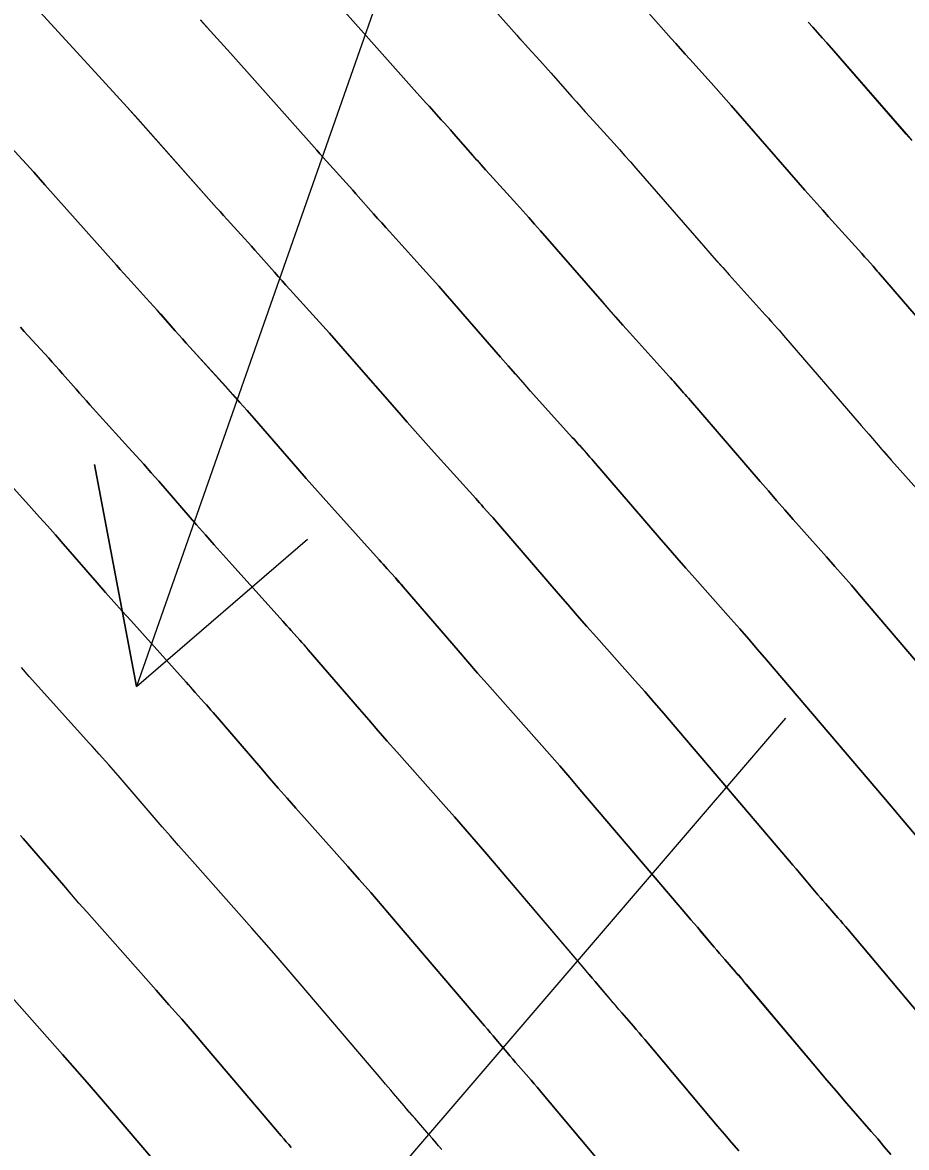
# Model space of a CAD drawing. Extents: x 954385 to 988206, y 1868364 to 1924553.
# Drawn here: x 955986.85 to 956010.35, y 1922907.52 to 1922937.41 of the extents above; entities that cross this region are included whole.
import ezdxf

# ---------------------------------------------------------------- set-up
doc = ezdxf.new("R2010")
doc.units = 0
for name, color, linetype in [('1', 7, 'Continuous'), ('Default', 7, 'Continuous'), ('Ex_Major Contours', 7, 'Continuous'), ('Ex_Minor Contours', 7, 'Continuous'), ('Slopes', 7, 'Continuous')]:
    doc.layers.add(name, color=color, linetype=linetype)

msp = doc.modelspace()

# ---------------------------------------------------------------- linework, layer by layer
at = {"layer": '1'}
for points in [[(955997.315, 1922940.084), (955999.989, 1922937.075), (956000.064, 1922936.991), (956000.14, 1922936.907), (956000.216, 1922936.823), (956000.292, 1922936.739), (956000.597, 1922936.405), (956000.673, 1922936.321), (956000.749, 1922936.237), (956000.824, 1922936.153), (956000.899, 1922936.068), (956001.454, 1922935.436), (956001.572, 1922935.303), (956001.69, 1922935.17), (956001.808, 1922935.038), (956001.928, 1922934.906), (956002.572, 1922934.197), (956002.718, 1922934.034), (956002.864, 1922933.871), (956003.009, 1922933.707), (956003.154, 1922933.543), (956004.95, 1922931.481), (956005.121, 1922931.286), (956005.292, 1922931.093), (956005.464, 1922930.899), (956005.636, 1922930.707), (956006.592, 1922929.645), (956006.633, 1922929.599), (956006.674, 1922929.554), (956006.715, 1922929.508), (956006.755, 1922929.463), (956006.918, 1922929.281), (956006.959, 1922929.236), (956006.999, 1922929.19), (956007.039, 1922929.144), (956007.079, 1922929.098), (956009.139, 1922926.708), (956009.341, 1922926.475), (956009.543, 1922926.243), (956009.747, 1922926.011), (956009.951, 1922925.78), (956010.77, 1922924.859)], [(956012.637, 1922918.054), (956009.101, 1922922.207), (956008.883, 1922922.46), (956008.665, 1922922.713), (956008.445, 1922922.964), (956008.224, 1922923.215), (956007.336, 1922924.213), (956007.115, 1922924.464), (956006.895, 1922924.714), (956006.675, 1922924.966), (956006.457, 1922925.219), (956004.552, 1922927.428), (956004.509, 1922927.478), (956004.466, 1922927.527), (956004.422, 1922927.577), (956004.379, 1922927.626), (956004.203, 1922927.822), (956004.159, 1922927.871), (956004.115, 1922927.92), (956004.071, 1922927.969), (956004.027, 1922928.018), (956002.995, 1922929.165), (956002.809, 1922929.372), (956002.623, 1922929.581), (956002.439, 1922929.79), (956002.255, 1922930), (956000.617, 1922931.879), (956000.462, 1922932.056), (956000.306, 1922932.232), (956000.149, 1922932.408), (955999.991, 1922932.582), (955999.27, 1922933.376), (955999.156, 1922933.502), (955999.043, 1922933.629), (955998.93, 1922933.756), (955998.818, 1922933.883), (955998.306, 1922934.465), (955998.226, 1922934.557), (955998.145, 1922934.647), (955998.064, 1922934.737), (955997.982, 1922934.827), (955997.655, 1922935.186), (955997.573, 1922935.276), (955997.491, 1922935.366), (955997.41, 1922935.456), (955997.329, 1922935.547), (955994.848, 1922938.339)], [(956010.874, 1922910.837), (956008.786, 1922913.322), (956008.721, 1922913.399), (956008.655, 1922913.476), (956008.589, 1922913.552), (956008.523, 1922913.628), (956008.256, 1922913.932), (956008.19, 1922914.008), (956008.124, 1922914.085), (956008.058, 1922914.162), (956007.993, 1922914.239), (956007.591, 1922914.714), (956007.502, 1922914.819), (956007.413, 1922914.924), (956007.324, 1922915.029), (956007.235, 1922915.134), (956004.145, 1922918.762), (956003.894, 1922919.055), (956003.642, 1922919.347), (956003.388, 1922919.637), (956003.132, 1922919.926), (956002.107, 1922921.08), (956001.852, 1922921.368), (956001.597, 1922921.658), (956001.343, 1922921.949), (956001.091, 1922922.241), (955999.499, 1922924.088), (955999.449, 1922924.145), (955999.4, 1922924.202), (955999.35, 1922924.258), (955999.299, 1922924.315), (955999.098, 1922924.54), (955999.048, 1922924.596), (955998.997, 1922924.652), (955998.947, 1922924.709), (955998.896, 1922924.765), (955997.713, 1922926.08), (955997.499, 1922926.318), (955997.286, 1922926.557), (955997.075, 1922926.797), (955996.864, 1922927.038), (955995.544, 1922928.552), (955995.367, 1922928.754), (955995.189, 1922928.955), (955995.011, 1922929.155), (955994.831, 1922929.354), (955993.955, 1922930.318), (955993.852, 1922930.432), (955993.75, 1922930.546), (955993.648, 1922930.661), (955993.546, 1922930.776), (955993.121, 1922931.26), (955993.029, 1922931.364), (955992.937, 1922931.467), (955992.845, 1922931.57), (955992.752, 1922931.672), (955992.38, 1922932.08), (955992.287, 1922932.182), (955992.194, 1922932.284), (955992.102, 1922932.387), (955992.01, 1922932.49), (955989.914, 1922934.848), (955989.633, 1922935.162), (955989.352, 1922935.475), (955989.069, 1922935.787), (955988.784, 1922936.097), (955987.211, 1922937.805)], [(956010.751, 1922915.632), (956010.311, 1922916.152), (956010.217, 1922916.263), (956010.124, 1922916.373), (956010.03, 1922916.484), (956009.936, 1922916.594), (956006.623, 1922920.484), (956006.389, 1922920.758), (956006.153, 1922921.03), (956005.916, 1922921.301), (956005.678, 1922921.57), (956004.722, 1922922.647), (956004.483, 1922922.916), (956004.246, 1922923.186), (956004.009, 1922923.458), (956003.774, 1922923.73), (956002.026, 1922925.758), (956001.979, 1922925.811), (956001.933, 1922925.864), (956001.886, 1922925.917), (956001.839, 1922925.97), (956001.65, 1922926.181), (956001.603, 1922926.234), (956001.556, 1922926.286), (956001.509, 1922926.339), (956001.462, 1922926.391), (956000.354, 1922927.622), (956000.154, 1922927.845), (955999.955, 1922928.069), (955999.757, 1922928.294), (955999.559, 1922928.519), (955998.08, 1922930.216), (955997.915, 1922930.405), (955997.748, 1922930.594), (955997.58, 1922930.781), (955997.411, 1922930.968), (955996.613, 1922931.847), (955996.504, 1922931.967), (955996.397, 1922932.087), (955996.289, 1922932.208), (955996.182, 1922932.329), (955995.714, 1922932.863), (955995.628, 1922932.96), (955995.541, 1922933.057), (955995.455, 1922933.154), (955995.367, 1922933.25), (955995.017, 1922933.633), (955994.93, 1922933.729), (955994.843, 1922933.825), (955994.756, 1922933.922), (955994.67, 1922934.018), (955992.381, 1922936.594), (955992.116, 1922936.89), (955991.851, 1922937.185), (955991.584, 1922937.478)], [(956003.492, 1922937.67), (956004.09, 1922936.99), (956004.213, 1922936.85), (956004.336, 1922936.711), (956004.46, 1922936.573), (956004.585, 1922936.435), (956005.152, 1922935.811), (956005.288, 1922935.661), (956005.423, 1922935.51), (956005.557, 1922935.358), (956005.69, 1922935.206), (956007.646, 1922932.962), (956007.803, 1922932.783), (956007.96, 1922932.604), (956008.118, 1922932.427), (956008.277, 1922932.249), (956009.158, 1922931.271), (956009.195, 1922931.229), (956009.233, 1922931.188), (956009.27, 1922931.146), (956009.308, 1922931.104), (956009.458, 1922930.937), (956009.495, 1922930.895), (956009.532, 1922930.853), (956009.569, 1922930.81), (956009.606, 1922930.768), (956011.822, 1922928.197)], [(956007.732, 1922937.425), (956007.857, 1922937.287), (956007.981, 1922937.149), (956008.104, 1922937.009), (956008.227, 1922936.869), (956010.342, 1922934.443), (956010.485, 1922934.279)], [(956009.929, 1922907.343), (956009.756, 1922907.547), (956009.582, 1922907.751), (956009.406, 1922907.953), (956008.702, 1922908.762), (956008.527, 1922908.964), (956008.352, 1922909.168), (956008.179, 1922909.372), (956008.006, 1922909.577), (956006.088, 1922911.859), (956006.018, 1922911.942), (956005.947, 1922912.025), (956005.876, 1922912.107), (956005.805, 1922912.189), (956005.518, 1922912.516), (956005.447, 1922912.598), (956005.376, 1922912.68), (956005.305, 1922912.763), (956005.235, 1922912.846), (956004.871, 1922913.276), (956004.787, 1922913.376), (956004.702, 1922913.475), (956004.618, 1922913.574), (956004.534, 1922913.673), (956001.667, 1922917.04), (956001.399, 1922917.352), (956001.13, 1922917.663), (956000.859, 1922917.973), (956000.586, 1922918.282), (955999.474, 1922919.533), (955999.211, 1922919.831), (955998.948, 1922920.13), (955998.687, 1922920.43), (955998.426, 1922920.731), (955996.972, 1922922.418), (955996.919, 1922922.479), (955996.866, 1922922.539), (955996.813, 1922922.599), (955996.76, 1922922.659), (955996.546, 1922922.899), (955996.492, 1922922.959), (955996.438, 1922923.019), (955996.385, 1922923.078), (955996.331, 1922923.138), (955995.071, 1922924.537), (955994.844, 1922924.791), (955994.618, 1922925.045), (955994.392, 1922925.301), (955994.168, 1922925.557), (955993.007, 1922926.889), (955992.82, 1922927.103), (955992.631, 1922927.316), (955992.441, 1922927.528), (955992.251, 1922927.739), (955991.298, 1922928.788), (955991.2, 1922928.896), (955991.103, 1922929.005), (955991.007, 1922929.113), (955990.911, 1922929.222), (955990.527, 1922929.659), (955990.43, 1922929.768), (955990.334, 1922929.877), (955990.236, 1922929.985), (955990.139, 1922930.093), (955989.742, 1922930.527), (955989.644, 1922930.635), (955989.546, 1922930.743), (955989.448, 1922930.852), (955989.35, 1922930.962), (955987.447, 1922933.103), (955987.15, 1922933.435), (955986.853, 1922933.766), (955986.553, 1922934.095)], [(955986.794, 1922929.318), (955986.897, 1922929.203), (955987.001, 1922929.088), (955987.105, 1922928.973), (955987.546, 1922928.491), (955987.638, 1922928.389), (955987.73, 1922928.287), (955987.821, 1922928.185), (955987.912, 1922928.082), (955988.275, 1922927.669), (955988.366, 1922927.566), (955988.457, 1922927.463), (955988.549, 1922927.361), (955988.641, 1922927.259), (955989.67, 1922926.125), (955989.872, 1922925.902), (955990.073, 1922925.677), (955990.272, 1922925.452), (955990.471, 1922925.225), (955991.479, 1922924.069), (955991.714, 1922923.801), (955991.949, 1922923.533), (955992.186, 1922923.267), (955992.424, 1922923.002), (955993.766, 1922921.511), (955993.822, 1922921.448), (955993.879, 1922921.385), (955993.936, 1922921.321), (955993.993, 1922921.258), (955994.22, 1922921.004), (955994.277, 1922920.94), (955994.333, 1922920.876), (955994.389, 1922920.812), (955994.445, 1922920.748), (955995.806, 1922919.169), (955996.052, 1922918.885), (955996.299, 1922918.602), (955996.547, 1922918.319), (955996.796, 1922918.038), (955998.04, 1922916.637), (955998.33, 1922916.31), (955998.618, 1922915.98), (955998.904, 1922915.649), (955999.189, 1922915.317), (956001.832, 1922912.213), (956001.912, 1922912.12), (956001.992, 1922912.026), (956002.071, 1922911.932), (956002.151, 1922911.838), (956002.477, 1922911.452), (956002.552, 1922911.364), (956002.628, 1922911.275), (956002.704, 1922911.187), (956002.78, 1922911.1), (956003.087, 1922910.75), (956003.163, 1922910.662), (956003.239, 1922910.574), (956003.315, 1922910.486), (956003.39, 1922910.397), (956005.138, 1922908.316), (956005.324, 1922908.096), (956005.511, 1922907.877), (956005.698, 1922907.658), (956005.887, 1922907.44)], [(955985.983, 1922925.73), (955987.09, 1922924.511), (955987.303, 1922924.275), (955987.515, 1922924.039), (955987.725, 1922923.801), (955987.934, 1922923.562), (955988.838, 1922922.525), (955989.059, 1922922.273), (955989.281, 1922922.021), (955989.503, 1922921.771), (955989.727, 1922921.521), (955991.2, 1922919.885), (955991.26, 1922919.818), (955991.32, 1922919.751), (955991.381, 1922919.684), (955991.441, 1922919.617), (955991.681, 1922919.348), (955991.741, 1922919.281), (955991.8, 1922919.214), (955991.859, 1922919.146), (955991.918, 1922919.078), (955993.186, 1922917.607), (955993.417, 1922917.34), (955993.65, 1922917.073), (955993.883, 1922916.808), (955994.118, 1922916.543), (955995.495, 1922914.993), (955995.801, 1922914.646), (955996.106, 1922914.297), (955996.41, 1922913.947), (955996.711, 1922913.595), (955999.131, 1922910.753), (955999.206, 1922910.665), (955999.281, 1922910.577), (955999.356, 1922910.488), (955999.431, 1922910.4), (955999.729, 1922910.047), (955999.804, 1922909.958), (955999.879, 1922909.871), (955999.955, 1922909.783), (956000.031, 1922909.696), (956000.369, 1922909.311), (956000.45, 1922909.218), (956000.531, 1922909.124), (956000.612, 1922909.029), (956000.692, 1922908.935), (956002.27, 1922907.056)], [(955997.994, 1922907.472), (955997.909, 1922907.573), (955997.823, 1922907.673), (955997.737, 1922907.773), (955997.651, 1922907.872), (955997.274, 1922908.302), (955997.202, 1922908.384), (955997.131, 1922908.466), (955997.061, 1922908.548), (955996.991, 1922908.631), (955996.711, 1922908.962), (955996.641, 1922909.045), (955996.571, 1922909.128), (955996.5, 1922909.21), (955996.43, 1922909.293), (955994.233, 1922911.872), (955993.915, 1922912.244), (955993.595, 1922912.614), (955993.273, 1922912.982), (955992.949, 1922913.349), (955991.439, 1922915.048), (955991.219, 1922915.296), (955991.001, 1922915.545), (955990.783, 1922915.795), (955990.566, 1922916.046), (955989.392, 1922917.408), (955989.329, 1922917.48), (955989.267, 1922917.551), (955989.204, 1922917.622), (955989.141, 1922917.693), (955988.888, 1922917.976), (955988.825, 1922918.046), (955988.762, 1922918.117), (955988.698, 1922918.188), (955988.635, 1922918.258), (955987.03, 1922920.041), (955986.821, 1922920.275)], [(955986.8, 1922915.813), (955986.865, 1922915.738), (955987.946, 1922914.484), (955988.148, 1922914.25), (955988.352, 1922914.017), (955988.556, 1922913.784), (955988.761, 1922913.553), (955990.403, 1922911.705), (955990.744, 1922911.319), (955991.083, 1922910.931), (955991.42, 1922910.541), (955991.755, 1922910.15), (955993.729, 1922907.833), (955993.794, 1922907.755), (955993.86, 1922907.678), (955993.925, 1922907.601), (955993.991, 1922907.524)], [(955986.082, 1922912.058), (955987.916, 1922909.993), (955988.245, 1922909.622), (955988.572, 1922909.248), (955988.896, 1922908.873), (955989.219, 1922908.496), (955991.028, 1922906.372)]]:
    msp.add_lwpolyline(points, dxfattribs=at)
at = {"layer": 'Default'}
msp.add_arc((955068.332, 1922107.114), 1145.916, 31.460692, 46.414195, dxfattribs=at)
at = {"layer": 'Ex_Major Contours'}
for points in [[(955997.315, 1922940.084), (955999.989, 1922937.075), (956000.065, 1922936.991), (956000.14, 1922936.907), (956000.216, 1922936.823), (956000.292, 1922936.739), (956000.597, 1922936.405), (956000.673, 1922936.322), (956000.749, 1922936.237), (956000.824, 1922936.153), (956000.899, 1922936.068), (956001.454, 1922935.436), (956001.572, 1922935.303), (956001.69, 1922935.17), (956001.809, 1922935.038), (956001.928, 1922934.906), (956002.572, 1922934.197), (956002.718, 1922934.034), (956002.864, 1922933.871), (956003.009, 1922933.707), (956003.153, 1922933.542), (956004.95, 1922931.481), (956005.12, 1922931.286), (956005.291, 1922931.092), (956005.463, 1922930.899), (956005.636, 1922930.707), (956006.592, 1922929.645), (956006.633, 1922929.599), (956006.674, 1922929.554), (956006.715, 1922929.509), (956006.755, 1922929.463), (956006.918, 1922929.281), (956006.959, 1922929.236), (956006.999, 1922929.19), (956007.039, 1922929.144), (956007.079, 1922929.098), (956009.139, 1922926.707), (956009.341, 1922926.474), (956009.543, 1922926.242), (956009.747, 1922926.01), (956009.951, 1922925.78), (956010.769, 1922924.858)], [(956005.887, 1922907.44), (956005.698, 1922907.658), (956005.51, 1922907.877), (956005.324, 1922908.096), (956005.138, 1922908.316), (956003.39, 1922910.397), (956003.315, 1922910.486), (956003.24, 1922910.575), (956003.164, 1922910.663), (956003.087, 1922910.75), (956002.781, 1922911.1), (956002.704, 1922911.188), (956002.628, 1922911.276), (956002.552, 1922911.364), (956002.477, 1922911.453), (956002.151, 1922911.838), (956002.071, 1922911.932), (956001.992, 1922912.026), (956001.912, 1922912.12), (956001.832, 1922912.214), (955999.189, 1922915.317), (955998.904, 1922915.649), (955998.618, 1922915.98), (955998.33, 1922916.309), (955998.04, 1922916.637), (955996.796, 1922918.038), (955996.547, 1922918.319), (955996.299, 1922918.602), (955996.052, 1922918.885), (955995.806, 1922919.169), (955994.446, 1922920.748), (955994.39, 1922920.813), (955994.334, 1922920.877), (955994.277, 1922920.941), (955994.221, 1922921.004), (955993.993, 1922921.258), (955993.937, 1922921.322), (955993.88, 1922921.385), (955993.823, 1922921.448), (955993.766, 1922921.512), (955992.423, 1922923.002), (955992.185, 1922923.267), (955991.949, 1922923.533), (955991.713, 1922923.8), (955991.478, 1922924.068), (955990.47, 1922925.225), (955990.272, 1922925.452), (955990.073, 1922925.677), (955989.872, 1922925.902), (955989.67, 1922926.125), (955988.641, 1922927.259), (955988.549, 1922927.361), (955988.457, 1922927.463), (955988.366, 1922927.566), (955988.275, 1922927.669), (955987.912, 1922928.082), (955987.821, 1922928.185), (955987.73, 1922928.287), (955987.638, 1922928.389), (955987.546, 1922928.491), (955987.105, 1922928.974), (955987.001, 1922929.088), (955986.897, 1922929.203), (955986.794, 1922929.318)]]:
    msp.add_lwpolyline(points, dxfattribs=at)
at = {"layer": 'Ex_Minor Contours'}
for points in [[(955994.848, 1922938.339), (955997.33, 1922935.547), (955997.41, 1922935.456), (955997.492, 1922935.366), (955997.573, 1922935.276), (955997.655, 1922935.186), (955997.982, 1922934.828), (955998.064, 1922934.738), (955998.145, 1922934.647), (955998.226, 1922934.557), (955998.306, 1922934.466), (955998.818, 1922933.883), (955998.931, 1922933.756), (955999.043, 1922933.629), (955999.157, 1922933.502), (955999.271, 1922933.376), (955999.991, 1922932.582), (956000.149, 1922932.408), (956000.306, 1922932.232), (956000.462, 1922932.056), (956000.617, 1922931.879), (956002.254, 1922930), (956002.438, 1922929.79), (956002.623, 1922929.581), (956002.808, 1922929.372), (956002.994, 1922929.164), (956004.027, 1922928.018), (956004.071, 1922927.969), (956004.115, 1922927.92), (956004.159, 1922927.871), (956004.203, 1922927.822), (956004.379, 1922927.626), (956004.423, 1922927.577), (956004.466, 1922927.527), (956004.509, 1922927.478), (956004.553, 1922927.428), (956006.456, 1922925.218), (956006.675, 1922924.966), (956006.894, 1922924.714), (956007.115, 1922924.463), (956007.336, 1922924.213), (956008.224, 1922923.214), (956008.445, 1922922.964), (956008.665, 1922922.712), (956008.883, 1922922.46), (956009.1, 1922922.206), (956012.637, 1922918.055)], [(955987.211, 1922937.806), (955988.784, 1922936.097), (955989.068, 1922935.787), (955989.352, 1922935.475), (955989.633, 1922935.163), (955989.914, 1922934.849), (955992.01, 1922932.49), (955992.102, 1922932.387), (955992.194, 1922932.284), (955992.287, 1922932.182), (955992.38, 1922932.08), (955992.752, 1922931.672), (955992.845, 1922931.57), (955992.937, 1922931.467), (955993.029, 1922931.364), (955993.121, 1922931.261), (955993.547, 1922930.776), (955993.648, 1922930.661), (955993.75, 1922930.546), (955993.853, 1922930.432), (955993.956, 1922930.318), (955994.831, 1922929.354), (955995.01, 1922929.155), (955995.189, 1922928.955), (955995.367, 1922928.754), (955995.544, 1922928.552), (955996.863, 1922927.038), (955997.074, 1922926.797), (955997.286, 1922926.557), (955997.498, 1922926.318), (955997.712, 1922926.08), (955998.896, 1922924.765), (955998.947, 1922924.709), (955998.997, 1922924.653), (955999.048, 1922924.596), (955999.098, 1922924.54), (955999.3, 1922924.315), (955999.35, 1922924.259), (955999.4, 1922924.202), (955999.45, 1922924.145), (955999.499, 1922924.088), (956001.091, 1922922.24), (956001.343, 1922921.949), (956001.597, 1922921.658), (956001.851, 1922921.368), (956002.107, 1922921.079), (956003.132, 1922919.925), (956003.387, 1922919.636), (956003.641, 1922919.346), (956003.894, 1922919.054), (956004.145, 1922918.761), (956007.235, 1922915.134), (956007.324, 1922915.029), (956007.413, 1922914.924), (956007.502, 1922914.82), (956007.591, 1922914.715), (956007.993, 1922914.239), (956008.058, 1922914.162), (956008.124, 1922914.085), (956008.19, 1922914.009), (956008.257, 1922913.933), (956008.523, 1922913.629), (956008.59, 1922913.553), (956008.656, 1922913.476), (956008.721, 1922913.399), (956008.786, 1922913.322), (956010.874, 1922910.837)], [(955991.584, 1922937.479), (955991.851, 1922937.185), (955992.116, 1922936.89), (955992.381, 1922936.594), (955994.67, 1922934.019), (955994.756, 1922933.922), (955994.843, 1922933.825), (955994.93, 1922933.729), (955995.017, 1922933.633), (955995.367, 1922933.25), (955995.455, 1922933.154), (955995.541, 1922933.057), (955995.628, 1922932.961), (955995.713, 1922932.863), (955996.182, 1922932.329), (955996.289, 1922932.208), (955996.397, 1922932.087), (955996.505, 1922931.967), (955996.613, 1922931.847), (955997.411, 1922930.968), (955997.58, 1922930.781), (955997.748, 1922930.593), (955997.914, 1922930.405), (955998.08, 1922930.215), (955999.559, 1922928.519), (955999.756, 1922928.293), (955999.954, 1922928.069), (956000.153, 1922927.845), (956000.353, 1922927.622), (956001.462, 1922926.391), (956001.509, 1922926.339), (956001.556, 1922926.286), (956001.603, 1922926.234), (956001.651, 1922926.181), (956001.839, 1922925.97), (956001.886, 1922925.918), (956001.933, 1922925.865), (956001.98, 1922925.811), (956002.026, 1922925.758), (956003.774, 1922923.729), (956004.009, 1922923.457), (956004.246, 1922923.186), (956004.483, 1922922.916), (956004.722, 1922922.646), (956005.678, 1922921.57), (956005.916, 1922921.3), (956006.153, 1922921.029), (956006.388, 1922920.757), (956006.622, 1922920.484), (956009.936, 1922916.594), (956010.03, 1922916.484), (956010.123, 1922916.374), (956010.217, 1922916.263), (956010.311, 1922916.153), (956010.751, 1922915.632)], [(956011.822, 1922928.196), (956009.606, 1922930.768), (956009.569, 1922930.81), (956009.532, 1922930.853), (956009.495, 1922930.895), (956009.458, 1922930.937), (956009.308, 1922931.104), (956009.27, 1922931.146), (956009.233, 1922931.188), (956009.195, 1922931.23), (956009.158, 1922931.271), (956008.277, 1922932.249), (956008.118, 1922932.426), (956007.96, 1922932.604), (956007.802, 1922932.783), (956007.645, 1922932.962), (956005.69, 1922935.206), (956005.557, 1922935.358), (956005.423, 1922935.51), (956005.288, 1922935.661), (956005.152, 1922935.811), (956004.586, 1922936.435), (956004.461, 1922936.573), (956004.337, 1922936.711), (956004.213, 1922936.85), (956004.09, 1922936.99), (956003.492, 1922937.671)], [(956010.484, 1922934.279), (956010.341, 1922934.443), (956008.227, 1922936.869), (956008.104, 1922937.009), (956007.981, 1922937.148), (956007.857, 1922937.287), (956007.732, 1922937.425)], [(955986.553, 1922934.095), (955986.852, 1922933.766), (955987.15, 1922933.435), (955987.447, 1922933.103), (955989.351, 1922930.962), (955989.448, 1922930.852), (955989.546, 1922930.744), (955989.644, 1922930.635), (955989.742, 1922930.527), (955990.138, 1922930.093), (955990.236, 1922929.985), (955990.334, 1922929.877), (955990.43, 1922929.769), (955990.527, 1922929.66), (955990.911, 1922929.222), (955991.007, 1922929.113), (955991.104, 1922929.005), (955991.201, 1922928.896), (955991.298, 1922928.788), (955992.25, 1922927.739), (955992.441, 1922927.528), (955992.631, 1922927.316), (955992.819, 1922927.103), (955993.007, 1922926.889), (955994.167, 1922925.557), (955994.392, 1922925.3), (955994.617, 1922925.045), (955994.843, 1922924.791), (955995.071, 1922924.537), (955996.331, 1922923.138), (955996.385, 1922923.079), (955996.438, 1922923.019), (955996.492, 1922922.959), (955996.546, 1922922.899), (955996.76, 1922922.66), (955996.814, 1922922.6), (955996.867, 1922922.539), (955996.92, 1922922.479), (955996.972, 1922922.418), (955998.426, 1922920.731), (955998.687, 1922920.43), (955998.948, 1922920.13), (955999.211, 1922919.831), (955999.474, 1922919.533), (956000.586, 1922918.281), (956000.859, 1922917.973), (956001.13, 1922917.663), (956001.399, 1922917.352), (956001.667, 1922917.039), (956004.534, 1922913.674), (956004.618, 1922913.575), (956004.702, 1922913.475), (956004.787, 1922913.376), (956004.871, 1922913.277), (956005.235, 1922912.846), (956005.305, 1922912.763), (956005.376, 1922912.68), (956005.447, 1922912.598), (956005.519, 1922912.516), (956005.805, 1922912.19), (956005.877, 1922912.108), (956005.948, 1922912.025), (956006.018, 1922911.943), (956006.088, 1922911.86), (956008.006, 1922909.577), (956008.178, 1922909.372), (956008.352, 1922909.168), (956008.527, 1922908.964), (956008.702, 1922908.762), (956009.406, 1922907.953), (956009.581, 1922907.751), (956009.756, 1922907.547), (956009.929, 1922907.343)], [(956002.27, 1922907.056), (956000.692, 1922908.935), (956000.612, 1922909.03), (956000.532, 1922909.124), (956000.451, 1922909.218), (956000.369, 1922909.311), (956000.032, 1922909.696), (955999.956, 1922909.783), (955999.88, 1922909.871), (955999.805, 1922909.959), (955999.73, 1922910.047), (955999.431, 1922910.4), (955999.356, 1922910.489), (955999.281, 1922910.577), (955999.206, 1922910.665), (955999.131, 1922910.753), (955996.711, 1922913.594), (955996.409, 1922913.946), (955996.106, 1922914.297), (955995.801, 1922914.646), (955995.494, 1922914.993), (955994.118, 1922916.543), (955993.883, 1922916.808), (955993.65, 1922917.073), (955993.418, 1922917.34), (955993.186, 1922917.607), (955991.919, 1922919.078), (955991.86, 1922919.146), (955991.801, 1922919.214), (955991.741, 1922919.282), (955991.681, 1922919.349), (955991.441, 1922919.617), (955991.381, 1922919.684), (955991.321, 1922919.751), (955991.261, 1922919.818), (955991.2, 1922919.885), (955989.726, 1922921.521), (955989.503, 1922921.771), (955989.28, 1922922.021), (955989.058, 1922922.272), (955988.837, 1922922.525), (955987.934, 1922923.562), (955987.725, 1922923.801), (955987.514, 1922924.038), (955987.303, 1922924.275), (955987.09, 1922924.511), (955985.983, 1922925.73)], [(955997.994, 1922907.473), (955997.909, 1922907.573), (955997.824, 1922907.673), (955997.738, 1922907.773), (955997.651, 1922907.872), (955997.274, 1922908.302), (955997.203, 1922908.384), (955997.132, 1922908.466), (955997.061, 1922908.548), (955996.991, 1922908.631), (955996.711, 1922908.962), (955996.641, 1922909.045), (955996.571, 1922909.128), (955996.5, 1922909.21), (955996.43, 1922909.293), (955994.233, 1922911.872), (955993.915, 1922912.244), (955993.595, 1922912.614), (955993.273, 1922912.982), (955992.949, 1922913.349), (955991.439, 1922915.048), (955991.22, 1922915.296), (955991.001, 1922915.545), (955990.783, 1922915.795), (955990.566, 1922916.045), (955989.392, 1922917.408), (955989.33, 1922917.48), (955989.268, 1922917.551), (955989.205, 1922917.622), (955989.142, 1922917.693), (955988.889, 1922917.976), (955988.825, 1922918.047), (955988.762, 1922918.117), (955988.698, 1922918.188), (955988.635, 1922918.258), (955987.03, 1922920.041), (955986.82, 1922920.274)], [(955993.991, 1922907.524), (955993.926, 1922907.601), (955993.86, 1922907.679), (955993.795, 1922907.756), (955993.729, 1922907.833), (955991.755, 1922910.15), (955991.42, 1922910.541), (955991.083, 1922910.931), (955990.744, 1922911.318), (955990.403, 1922911.704), (955988.761, 1922913.553), (955988.556, 1922913.784), (955988.352, 1922914.017), (955988.149, 1922914.25), (955987.946, 1922914.484), (955986.865, 1922915.738), (955986.8, 1922915.814)], [(955991.028, 1922906.373), (955989.219, 1922908.496), (955988.896, 1922908.873), (955988.572, 1922909.248), (955988.245, 1922909.621), (955987.917, 1922909.993), (955986.083, 1922912.058)]]:
    msp.add_lwpolyline(points, dxfattribs=at)
at = {"layer": 'Slopes'}
for points in [[(956007.131, 1922968.928), (955989.878, 1922919.776), (955988.768, 1922925.672), (955989.878, 1922919.776), (955994.429, 1922923.685)], [(956007.131, 1922918.928), (955977.864, 1922884.829), (955978.972, 1922890.726), (955977.864, 1922884.829), (955983.525, 1922886.818)]]:
    msp.add_lwpolyline(points, dxfattribs=at)

doc.saveas('drawing.dxf')
